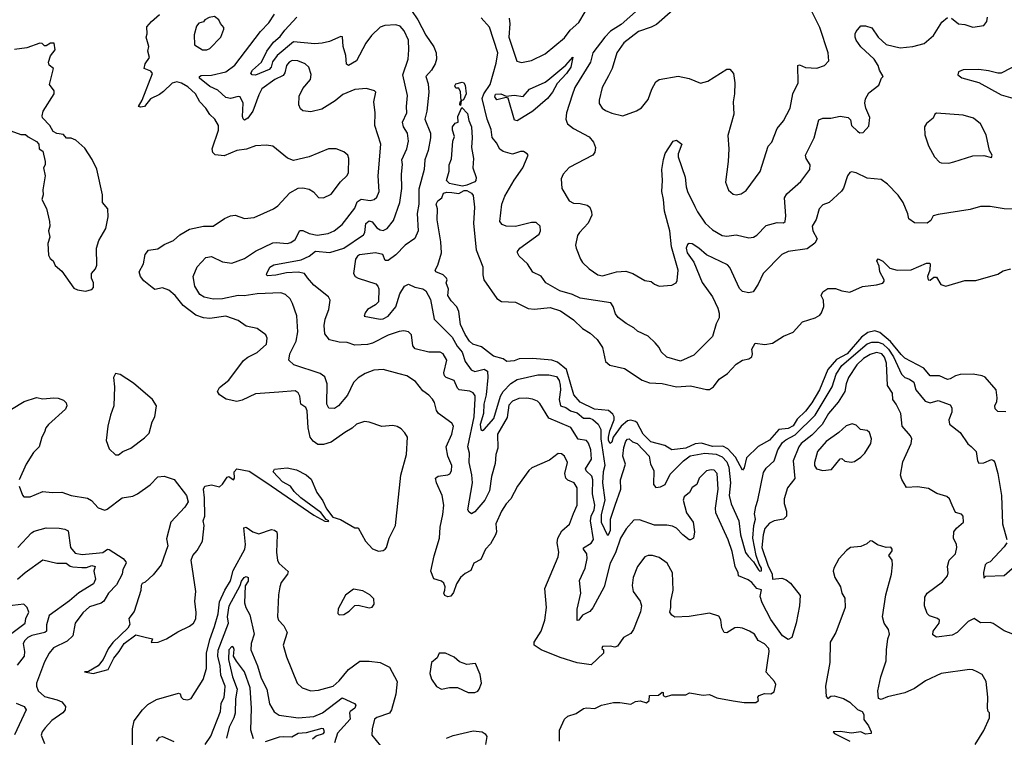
# Model space of a CAD drawing. Extents: x 1268547 to 1425625, y 515768 to 616754.
# Tile 314 of 507: x 1336078 to 1342326, y 577690 to 582246. Entities that reach past the tile are written whole.
import ezdxf

# ---------------------------------------------------------------- set-up
doc = ezdxf.new("R2010")
doc.units = 0

msp = doc.modelspace()

# ---------------------------------------------------------------- linework, layer by layer
at = {"layer": '0CON10XD'}
for points in [[(1338565, 582302.9), (1338604.5, 582244.5), (1338655, 582146.4), (1338705, 582074.3), (1338720.4, 582035), (1338722.7, 581995), (1338714.7, 581965), (1338690.3, 581925), (1338655.4, 581885), (1338669.4, 581839.4), (1338673.8, 581785), (1338661.6, 581665), (1338648.8, 581615), (1338684.7, 581525), (1338685.3, 581495.3), (1338670.8, 581415), (1338648, 581355), (1338643.5, 581295), (1338610.9, 581169.1), (1338610, 581075), (1338600.9, 581015), (1338605.4, 580905), (1338585, 580855.8), (1338524.2, 580815), (1338465, 580752.5), (1338415, 580716.2), (1338396.7, 580716.7), (1338381.2, 580755), (1338335, 580765.4), (1338235, 580752.7), (1338220.5, 580745), (1338207.9, 580725), (1338196.7, 580635), (1338206, 580616), (1338225, 580604.7), (1338338.7, 580568.7), (1338351.1, 580555), (1338356.2, 580536.2), (1338354.4, 580455), (1338335.8, 580435), (1338285.5, 580405), (1338270, 580385), (1338264.4, 580364.4), (1338365, 580344.6), (1338385, 580346.7), (1338415, 580363.1), (1338465, 580422.2), (1338489.6, 580505), (1338520.5, 580555), (1338545, 580566.8), (1338585, 580548.7), (1338635, 580538.2), (1338655.7, 580525), (1338685, 580470), (1338706.9, 580345), (1338821.3, 580231.4), (1338852.9, 580172.9), (1338886.3, 580135), (1338903.8, 580075), (1338943.3, 580023.3), (1338965, 580013.2), (1339025, 580027.3), (1339045.3, 580015), (1339049.3, 579975), (1339038.1, 579865), (1339023.2, 579805), (1339020.2, 579745), (1338999.5, 579675), (1339005, 579643.6), (1339015, 579637.9), (1339025, 579643.5), (1339086.7, 579713.3), (1339128.7, 579855), (1339144.8, 579885), (1339195, 579935.2), (1339235, 579961.8), (1339365, 579992), (1339435, 579990.8), (1339485, 579980.9), (1339500.7, 579955), (1339506.8, 579925), (1339509.2, 579895), (1339501.7, 579835), (1339509.6, 579795), (1339542.9, 579782.9), (1339572, 579762), (1339615, 579750), (1339655, 579715.7), (1339695, 579715.7), (1339715, 579708.4), (1339749, 579679), (1339765.2, 579645.2), (1339765.5, 579585), (1339790.2, 579415), (1339780.7, 579375), (1339776.1, 579305), (1339791.3, 579195), (1339768.1, 579105), (1339767, 579057), (1339805, 578975.8), (1339815, 578976), (1339826.1, 579005), (1339827.2, 579075), (1339857.3, 579165), (1339892, 579265), (1339890.4, 579325), (1339921.1, 579425), (1339905.7, 579474.3), (1339910.9, 579529.1), (1339925, 579570), (1339935, 579582), (1339945, 579584), (1339966.9, 579566.9), (1339995, 579555.9), (1340073.1, 579475), (1340081.4, 579425), (1340101.8, 579385), (1340100.5, 579295), (1340115, 579275.3), (1340145, 579279.8), (1340173.5, 579295), (1340205, 579360.6), (1340290, 579445), (1340332.6, 579477.4), (1340425.5, 579494.5), (1340497.2, 579487.2), (1340535, 579471.6), (1340565, 579439.3), (1340578.6, 579405), (1340588.6, 579305), (1340579, 579225), (1340593, 579173), (1340640.3, 579065), (1340651, 578975), (1340684.2, 578864.2), (1340699.5, 578839.5), (1340734.2, 578805), (1340765, 578754.2), (1340775, 578744.7), (1340785, 578746.5), (1340785.8, 578765), (1340769.4, 578789.4), (1340750.6, 578845), (1340729.5, 578955), (1340735.7, 579034.3), (1340746.5, 579075), (1340741.3, 579108.7), (1340748.1, 579155), (1340762.2, 579195), (1340798.6, 579371.4), (1340815, 579399.4), (1340864.5, 579445.5), (1340887.7, 579515), (1340919.1, 579560.9), (1340940.3, 579579.7), (1340998.8, 579611.2), (1341126.4, 579735), (1341233, 579915), (1341259.3, 579995), (1341295, 580049.8), (1341455, 580188.7), (1341485, 580199.2), (1341525, 580198.4), (1341555, 580187.6), (1341591, 580155), (1341622.2, 580105), (1341674.1, 579995), (1341695, 579974.7), (1341725, 579963.6), (1341750.5, 579945), (1341764.1, 579895), (1341824, 579824), (1341855, 579814.1), (1341905, 579828.9), (1341981.4, 579801.4), (1341991.7, 579781.7), (1341992.7, 579755), (1341974.3, 579705), (1341978.8, 579678.8), (1342045, 579625.7), (1342093.8, 579553.8), (1342115, 579537.1), (1342148.1, 579505), (1342155.8, 579445.8), (1342165, 579430), (1342195, 579432.9), (1342243.8, 579453.8), (1342258, 579448), (1342265.8, 579435.8), (1342285.6, 579365), (1342308.6, 579225), (1342314.5, 579045), (1342342.7, 578945)], [(1339183.9, 582255), (1339188.3, 582218.3), (1339180.7, 582135), (1339232.1, 581982.1), (1339263, 581973), (1339325, 581986.5), (1339411.4, 582028.6), (1339535, 582131.1), (1339570.2, 582179.8), (1339625, 582227.5), (1339665.4, 582295)], [(1340005, 582312.1), (1339895.3, 582214.7), (1339827.5, 582172.5), (1339791.6, 582135), (1339714.7, 582035), (1339700, 581975), (1339601.1, 581815), (1339583.2, 581766.8), (1339548.1, 581655), (1339544, 581614), (1339548.8, 581595), (1339554.3, 581584.3), (1339592, 581555), (1339691.1, 581501.1), (1339718.2, 581468.2), (1339731.4, 581435), (1339728, 581405), (1339714.4, 581385.6), (1339565, 581307.1), (1339525.7, 581265), (1339514.3, 581235), (1339518.6, 581175), (1339565.4, 581095.4), (1339591.3, 581081.3), (1339635, 581079.4), (1339678.9, 581068.9), (1339695.8, 581055), (1339707.1, 581025), (1339707.5, 581005), (1339684.2, 580955), (1339629.2, 580895), (1339618.1, 580875), (1339605.7, 580815), (1339608.6, 580795), (1339635.7, 580725), (1339649.2, 580705), (1339691.2, 580665), (1339746.7, 580625), (1339775, 580619.4), (1339864.5, 580645.5), (1339925, 580648.6)], [(1340223.1, 582305), (1340118, 582215), (1340085, 582197.8), (1340005, 582170.9), (1339910.5, 582099.5), (1339867.1, 582035), (1339837.8, 581935), (1339815, 581890), (1339773.5, 581815), (1339754.4, 581735), (1339755, 581713.3), (1339773.1, 581685), (1339795, 581668.8), (1339835, 581651.8), (1339905, 581635.5), (1339992.6, 581667.4), (1340023.6, 581686.4), (1340065, 581738.8), (1340088.1, 581805), (1340115, 581852), (1340135, 581865.8), (1340256.6, 581886.6), (1340325, 581872), (1340398.3, 581841.7), (1340445, 581856.2), (1340565, 581931.2), (1340585, 581931.2), (1340607.5, 581905), (1340615.5, 581845), (1340613.1, 581775), (1340604.4, 581725), (1340609.5, 581645), (1340570.3, 581509.7), (1340578.6, 581425), (1340574.3, 581345), (1340555.5, 581215), (1340575, 581163.8), (1340605, 581138), (1340625, 581134.2), (1340655, 581139.2), (1340687.6, 581162.4), (1340777, 581283), (1340827.3, 581442.7), (1340851.2, 581468.8), (1340883.8, 581555), (1340925, 581603.3), (1340967.1, 581685), (1340983.6, 581775), (1341016.7, 581845), (1341014.5, 581955.5), (1341025, 581960), (1341065, 581942.2), (1341135, 581937.5), (1341185.7, 581954.3), (1341212.5, 581985), (1341208.8, 582035), (1341155.8, 582195), (1341106.4, 582293.6)], [(1336918, 580545), (1336865, 580586.9), (1336845.5, 580615), (1336835.6, 580645), (1336862.5, 580695), (1336873.6, 580755), (1336895, 580783.3), (1336955, 580791.4), (1336995, 580818.5), (1337053.8, 580845), (1337095, 580879.2), (1337155, 580915.8), (1337245, 580935.5), (1337305, 580935.8), (1337376.8, 580983.2), (1337415, 581000), (1337445, 581004.4), (1337505, 580984.2), (1337565, 580990), (1337688.8, 581045), (1337716.2, 581065), (1337792.6, 581147.4), (1337845, 581175.8), (1337875, 581179.2), (1337915, 581170), (1337942.7, 581152.7), (1337975, 581116.2), (1338005, 581113.8), (1338055, 581138.8), (1338113.9, 581216.1), (1338155, 581256), (1338164.4, 581275), (1338166.7, 581365), (1338160.8, 581385), (1338135, 581407.5), (1338085, 581425.6), (1338037.5, 581425), (1337915.5, 581374.5), (1337815, 581352.5), (1337776.9, 581366.9), (1337685, 581443.8), (1337645, 581450), (1337575, 581445.7), (1337516.9, 581423.1), (1337455, 581414.5), (1337375, 581381.4), (1337318.2, 581388.2), (1337303.2, 581403.2), (1337299.1, 581425), (1337338.5, 581545), (1337338.9, 581575), (1337317.1, 581615), (1337284.6, 581644.6), (1337260, 581685), (1337221.9, 581725), (1337192.5, 581775), (1337145, 581819.4), (1337105, 581841.9), (1337075, 581850.6), (1337045, 581843.1), (1336989.9, 581790.1), (1336965, 581770.8), (1336906.9, 581743.1), (1336870, 581695), (1336845, 581690), (1336832.5, 581695), (1336856, 581734), (1336921.2, 581905), (1336909.7, 581919.7), (1336866.7, 581936.7), (1336874, 581965), (1336901.2, 582005), (1336890, 582045), (1336897.5, 582075), (1336880, 582135), (1336886.4, 582156.4), (1336885, 582200), (1336913.3, 582235), (1336965, 582278.8)], [(1338486.7, 579996.7), (1338385, 580025.7), (1338325, 580020.6), (1338270.2, 579999.8), (1338225, 579971.9), (1338196.5, 579943.5), (1338157.9, 579862.1), (1338101.5, 579795), (1338075, 579778.5), (1338040.4, 579780.4), (1338026.1, 579806.1), (1338029.3, 579935), (1338015, 579978.2), (1337985, 580000.7), (1337818, 580055), (1337785.8, 580085), (1337791.8, 580125), (1337831.8, 580205), (1337841.8, 580265), (1337835.5, 580365), (1337810, 580445), (1337794.1, 580474.1), (1337765, 580501.4), (1337735, 580511.4), (1337585, 580505.6), (1337503.3, 580493.3), (1337465, 580493.9), (1337365, 580474.7), (1337305, 580471.3), (1337248.8, 580485), (1337220.8, 580500.8), (1337188.9, 580555), (1337178.1, 580615), (1337205, 580676), (1337258.8, 580735), (1337295, 580742.2), (1337365, 580707.5), (1337425, 580700.5), (1337505, 580729.6), (1337573.9, 580776.1), (1337685, 580828.2), (1337705, 580831.5), (1337775, 580824.4), (1337798.9, 580831.1), (1337825, 580850.8), (1337855, 580906.5), (1337875, 580907.3), (1337915, 580888.2), (1337965, 580878.2), (1338035, 580887.9), (1338074, 580906), (1338125, 580945.6), (1338205, 581050), (1338219.9, 581090.1), (1338245, 581106), (1338302.4, 581097.6), (1338326.2, 581105), (1338345, 581120), (1338358.8, 581155), (1338353.1, 581255), (1338369.5, 581455), (1338330.5, 581575), (1338333.6, 581653.6), (1338325.8, 581724.2), (1338337.5, 581785), (1338330, 581795), (1338279.5, 581809.5), (1338205, 581802.5), (1338128.8, 581771.2), (1338079.5, 581730.5), (1337995, 581678.5), (1337925, 581661.5), (1337875, 581667.1), (1337860, 581680), (1337849.1, 581705), (1337850.5, 581759.5), (1337875, 581809.2), (1337924.2, 581865), (1337927.7, 581897.7), (1337913.3, 581945), (1337890, 581965), (1337842.5, 581985), (1337806.7, 581986.7), (1337787.5, 581975), (1337771.8, 581955), (1337760.7, 581909.3), (1337749.6, 581890.4), (1337697.1, 581865), (1337615, 581807.5), (1337595, 581769.4), (1337558, 581665), (1337525, 581620.6), (1337505, 581607.1), (1337495, 581616.2), (1337491.8, 581631.8), (1337496.6, 581716.6), (1337476.7, 581755), (1337465, 581758.8), (1337415, 581744.6), (1337385, 581752.5), (1337335, 581798.2), (1337285, 581822.2), (1337219.7, 581875), (1337219.1, 581885), (1337228.9, 581891.1), (1337295, 581893.8), (1337386.4, 581913.6), (1337443, 581957), (1337605, 582171.2), (1337659.6, 582225), (1337695, 582280.8)], [(1337265, 582054.2), (1337285, 582062), (1337353.3, 582135), (1337372.5, 582185), (1337372.5, 582195), (1337351.7, 582221.7), (1337342.5, 582245), (1337315, 582266), (1337279.7, 582260.3), (1337252.5, 582245), (1337245, 582232.5), (1337215, 582222.5), (1337200, 582205), (1337185, 582150), (1337186.7, 582085), (1337237.5, 582055), (1337265, 582054.2)], [(1341994.4, 579164.4), (1341978.1, 579205), (1341960, 579220), (1341898.3, 579238.3), (1341845, 579268.9), (1341775, 579280.8), (1341705, 579276.7), (1341675, 579326), (1341667.7, 579355), (1341680.9, 579439.1), (1341735, 579556.2), (1341739.4, 579585), (1341730, 579605), (1341677.1, 579665), (1341668.1, 579745), (1341640, 579805), (1341617.8, 579835), (1341615.4, 579875), (1341583.8, 579923.8), (1341577.7, 580065), (1341565, 580102.5), (1341548.6, 580125), (1341515, 580133.8), (1341475, 580121), (1341432.5, 580095), (1341390.2, 580055), (1341336.2, 579975), (1341321.2, 579935), (1341312.8, 579885), (1341272.1, 579817.9), (1341210, 579745), (1341169.7, 579675), (1341105, 579608.4), (1341035.9, 579555), (1341022.3, 579535), (1340986.2, 579445), (1340996, 579334), (1340950.4, 579275), (1340929.6, 579205), (1340928.2, 579175), (1340943.8, 579125), (1340944.1, 579095), (1340925, 579076), (1340864.8, 579065.2), (1340835, 579049.6), (1340806.6, 579015), (1340795.2, 578974.8), (1340786.4, 578895), (1340825, 578782.7), (1340852.4, 578725), (1340854.7, 578694.7), (1340915, 578701.6), (1340940.9, 578690.9), (1340968.8, 578668.8), (1341029.7, 578589.7), (1341026.4, 578525), (1341005, 578414.4), (1340977.4, 578325), (1340955, 578311.5), (1340918.5, 578335), (1340845, 578438.5), (1340788.9, 578545), (1340777.4, 578585), (1340785.9, 578625.9), (1340755, 578634.6), (1340723.2, 578673.2), (1340700.6, 578690.6), (1340639.2, 578715), (1340636.7, 578735), (1340618.8, 578775), (1340599.6, 578869.6), (1340573.7, 578943.7), (1340495.2, 579115.2), (1340492, 579145), (1340509.8, 579265), (1340503.8, 579365), (1340485, 579387.1), (1340465, 579389.2), (1340435, 579381.2), (1340388.8, 579335), (1340374.2, 579295.8), (1340344.6, 579275.4), (1340328, 579245), (1340293.6, 579216.4), (1340287.2, 579195), (1340309.2, 579115), (1340351.2, 579055), (1340360.4, 578995), (1340352.5, 578955), (1340335, 578943.8), (1340325, 578944.6), (1340285.4, 578975), (1340245, 579017.3), (1340219.7, 579029.7), (1340183.3, 579036.7), (1340105, 579036.9), (1340011.1, 579071.1), (1339975, 579067.8), (1339926.4, 579013.6), (1339890.6, 578955), (1339858.2, 578861.8), (1339825.6, 578795), (1339785.8, 578645), (1339715, 578512.5), (1339695, 578488.8), (1339648.8, 578465), (1339625, 578433.8), (1339615, 578432.5), (1339614.5, 578504.5), (1339638.2, 578605), (1339629.1, 578685), (1339665.3, 578765), (1339679, 578825), (1339676.4, 578855), (1339655.7, 578885), (1339655.9, 578894.1), (1339705, 578923.2), (1339718.6, 578945), (1339700.6, 579065), (1339704.1, 579095), (1339723.3, 579135), (1339728.3, 579165), (1339711.6, 579235), (1339715.1, 579325.1), (1339708.7, 579348.7), (1339672, 579382), (1339668.1, 579395), (1339705.7, 579455), (1339701.1, 579515), (1339687.9, 579557.9), (1339675, 579574.5), (1339621.9, 579581.9), (1339575, 579656.4), (1339436.4, 579716.4), (1339379.4, 579809.4), (1339363.7, 579823.7), (1339332.9, 579837.1), (1339295, 579843.6), (1339245, 579840.4), (1339205, 579823.8), (1339180.8, 579799.2), (1339170.1, 579719.9), (1339110.5, 579615), (1339111.7, 579525), (1339099.2, 579485), (1339095, 579428.8), (1339070.8, 579345), (1339058.3, 579255), (1339029.2, 579195), (1338965, 579120.6), (1338945, 579109.4), (1338929.8, 579119.8), (1338921.5, 579135), (1338950.8, 579305), (1338947.1, 579357.1), (1338930.6, 579435), (1338931.7, 579495), (1338921.7, 579535), (1338962.2, 579725), (1338969, 579841), (1338967.2, 579857.2), (1338955, 579876.4), (1338935, 579886.8), (1338865.8, 579895.8), (1338855.8, 579905.8), (1338835, 579955.6), (1338785, 579974.6), (1338774.3, 579984.3), (1338769.4, 580005), (1338787.3, 580085), (1338765, 580124.5), (1338745, 580134.6), (1338674.5, 580135.5), (1338586.7, 580156.7), (1338572.1, 580175), (1338564.4, 580244.4), (1338545, 580264.2), (1338515, 580270), (1338485, 580265.6), (1338415, 580242.9), (1338317, 580193), (1338285, 580184.1), (1338205, 580179.5), (1338155, 580197.1), (1338105, 580198), (1338042.7, 580212.7), (1338015, 580252.5), (1338010, 580305), (1338017.3, 580345), (1338039.2, 580405), (1338048.5, 580465), (1338036.4, 580486.4), (1337945, 580560.6), (1337905, 580607.3), (1337884.4, 580634.4), (1337845, 580642.9), (1337771.1, 580638.9), (1337703.5, 580623.5), (1337649.3, 580619.3), (1337644, 580625), (1337646, 580635), (1337664.3, 580675), (1337691.2, 580688.8), (1337865, 580721.6), (1337915, 580744.1), (1337954.3, 580775.7), (1338045, 580768.7), (1338135, 580796.2), (1338260.2, 580879.8), (1338268.4, 580895), (1338275, 580952), (1338295, 580969.5), (1338315, 580961.5), (1338344.6, 580925), (1338365, 580910.7), (1338385, 580907.3), (1338410.5, 580919.5), (1338448.9, 580971.1), (1338490.3, 581085), (1338502.9, 581175), (1338500, 581265), (1338506.6, 581326.6), (1338503.6, 581356.4), (1338535.4, 581425), (1338545.3, 581475), (1338538, 581525), (1338513.1, 581565), (1338506.2, 581595), (1338535.4, 581655), (1338531.5, 581695), (1338538.5, 581765), (1338508.5, 581895), (1338543.8, 581995), (1338547.7, 582055), (1338545.3, 582115), (1338518.5, 582175), (1338491.4, 582205), (1338465, 582212.9), (1338395, 582208.2), (1338365, 582197.7), (1338311.2, 582145), (1338273.5, 582096.5), (1338215.6, 581985), (1338165, 581954.4), (1338152.4, 581962.4), (1338147.9, 582017.9), (1338130.6, 582075), (1338126.2, 582136.2), (1338115, 582138), (1338042.9, 582107.1), (1337996.9, 582096.9), (1337951.5, 582091.5), (1337815, 582104), (1337711.2, 582018.8), (1337682.5, 581977.6), (1337673.8, 581945), (1337661.6, 581928.4), (1337575, 581892.8), (1337554, 581895), (1337545.5, 581905.5), (1337555.3, 581925), (1337612.4, 581975), (1337646.7, 582045), (1337687.9, 582102.1), (1337731.4, 582138.6), (1337760.4, 582179.6), (1337837.4, 582262.6)], [(1342109.4, 581040.6), (1341905, 581010), (1341875, 581000), (1341859.4, 580970.6), (1341835.5, 580954.5), (1341756.6, 580956.6), (1341720.8, 580980.8), (1341714.1, 581014.1), (1341684.2, 581085), (1341652, 581132), (1341585, 581202), (1341545, 581230.8), (1341455, 581238.6), (1341385, 581274), (1341355, 581280), (1341344.4, 581275.6), (1341330, 581255), (1341304.7, 581175.3), (1341291.9, 581158.1), (1341215, 581084.4), (1341175, 581070.6), (1341151.2, 581045), (1341132.8, 580977.2), (1341106.7, 580935), (1341111.5, 580905), (1341137.1, 580855), (1341123.4, 580826.6), (1341075, 580790.8), (1340955, 580774.6), (1340914.4, 580755), (1340794.7, 580635.3), (1340764.2, 580565.8), (1340731.2, 580518.8), (1340705, 580512), (1340665, 580519.4), (1340645, 580538.6), (1340585, 580672.5), (1340569.9, 580689.9), (1340435, 580753.2), (1340386.9, 580795), (1340345, 580821.8), (1340325, 580825.6), (1340315, 580819.2), (1340306.7, 580795), (1340313.9, 580765), (1340355.4, 580705.4), (1340408.3, 580578.3), (1340475, 580487.1), (1340508.9, 580415), (1340516.7, 580383.3), (1340516.8, 580353.2), (1340498, 580315), (1340473.5, 580235), (1340354.7, 580115.3), (1340271.7, 580078.3), (1340185, 580104.3), (1340147.7, 580137.7), (1340135.8, 580165), (1340110.8, 580195), (1340065, 580236.7), (1339998.1, 580268.1), (1339975, 580290), (1339926.7, 580316.7), (1339875.5, 580355.5), (1339857.6, 580377.6), (1339844.4, 580425), (1339829.1, 580449.1), (1339635, 580478.2), (1339585, 580501.3), (1339505, 580524.1), (1339416.2, 580575), (1339386.8, 580616.8), (1339335, 580644), (1339300, 580695), (1339246.7, 580745), (1339237.5, 580765), (1339237.5, 580775), (1339252.5, 580795), (1339375, 580884), (1339382, 580905), (1339380, 580935), (1339355, 580957.5), (1339325, 580957.5), (1339223, 580933), (1339165, 580934.4), (1339138.8, 580945), (1339124.5, 580965), (1339137.8, 581075), (1339155.7, 581125), (1339215, 581228), (1339271.4, 581305), (1339303.3, 581385), (1339297.5, 581395), (1339275, 581408), (1339255, 581408), (1339205, 581392.9), (1339145, 581408.6), (1339125, 581424), (1339103.4, 581463.4), (1339075, 581498.8), (1339068.6, 581548.6), (1339044.4, 581615), (1339013.5, 581745), (1339023.2, 581775), (1339063.2, 581835), (1339101.4, 581968.6), (1339111.7, 582035), (1339059.1, 582199.1), (1339007.1, 582257.1)], [(1339925, 580648.6), (1339968.8, 580635), (1340045, 580590), (1340085, 580583.3), (1340105.9, 580565.9), (1340135, 580554), (1340215, 580560), (1340244, 580576), (1340250.5, 580589.5), (1340256.7, 580655), (1340213.1, 580803.1), (1340203.1, 580905), (1340169.3, 581029.3), (1340164, 581105), (1340152.9, 581155), (1340157.3, 581225), (1340153.2, 581295), (1340162.6, 581357.4), (1340174.6, 581395.4), (1340223.8, 581475), (1340245, 581480), (1340278.8, 581455), (1340256.9, 581395), (1340255.7, 581375), (1340301.2, 581245), (1340306.4, 581185), (1340315.4, 581155.4), (1340361.2, 581058.8), (1340377.8, 581025), (1340426.9, 580955), (1340475, 580912.7), (1340535, 580876.5), (1340565, 580870.5), (1340625, 580880.4), (1340705, 580860.6), (1340735, 580865.6), (1340755, 580878.6), (1340815, 580939.4), (1340885, 580957.8), (1340924.3, 580955.7), (1340935.5, 580964.5), (1340938.8, 581001.2), (1340930.8, 581115), (1340945, 581141.1), (1341035, 581219.2), (1341091.4, 581295), (1341094.3, 581325), (1341068.9, 581365), (1341064.5, 581385), (1341120, 581495), (1341149.1, 581610.9), (1341175, 581620.8), (1341225, 581621.5), (1341285, 581632.2), (1341335, 581625.7), (1341349.5, 581609.5), (1341356.7, 581575), (1341395, 581537.5), (1341408.3, 581528.3), (1341430.7, 581529.3), (1341465, 581570), (1341472, 581625), (1341446, 581685), (1341441.4, 581715), (1341445, 581742.5), (1341465, 581781.2), (1341530.5, 581829.5), (1341546.4, 581873.6), (1341556.7, 581885), (1341534.5, 581924.5), (1341525.6, 581955), (1341500.5, 581995), (1341415, 582074), (1341386, 582115), (1341378.8, 582135), (1341380, 582155), (1341385, 582170), (1341415, 582207.5), (1341445, 582206.7), (1341485, 582194), (1341524.3, 582135), (1341575, 582087.3), (1341665, 582067.1), (1341745, 582075.5), (1341816.2, 582095), (1341875.6, 582145), (1341929.7, 582230.3), (1341965, 582259.2)], [(1341990, 582255), (1342035, 582218.8), (1342075, 582214.2), (1342125, 582198.9), (1342195, 582208), (1342215.8, 582235), (1342219.1, 582260.9)], [(1335975, 581556.7), (1336085, 581517.5), (1336115, 581516.2), (1336131.2, 581501.2), (1336185, 581473.3), (1336200, 581455), (1336202.5, 581425), (1336225, 581410), (1336240, 581345), (1336240, 581325), (1336230, 581305), (1336240, 581255), (1336224.2, 581165), (1336226.1, 581133.9), (1336217.5, 581105), (1336247.3, 581047.3), (1336266.7, 580965), (1336268.8, 580935), (1336260, 580905), (1336268.8, 580865), (1336256.1, 580823.9), (1336260.7, 580750.7), (1336270.7, 580730.7), (1336290, 580715), (1336302.5, 580685), (1336345, 580650), (1336421.7, 580541.7), (1336445, 580530), (1336495, 580522.5), (1336536.2, 580533.8), (1336546.7, 580545), (1336546.2, 580575), (1336533.3, 580605), (1336533.3, 580635), (1336559.2, 580665), (1336567.7, 580687.7), (1336566.2, 580795), (1336580, 580845), (1336625, 580920), (1336640, 580995), (1336636.7, 581045), (1336604.3, 581084.3), (1336603.6, 581133.6), (1336567.6, 581297.6), (1336538.6, 581358.6), (1336490.3, 581430.3), (1336435, 581481.2), (1336405, 581492.5), (1336375, 581492.5), (1336355, 581517.5), (1336313, 581523), (1336290, 581535), (1336270, 581575), (1336223, 581623), (1336220, 581635), (1336226.7, 581665), (1336296.2, 581775), (1336296.7, 581795), (1336266.7, 581835), (1336293.3, 581935), (1336265, 581957.5), (1336260, 581975), (1336274.1, 582015.9), (1336303.3, 582055), (1336296.4, 582096.4), (1336273, 582097), (1336245, 582080), (1336235, 582080), (1336220, 582095), (1336205, 582096.2), (1336122.3, 582067.7), (1336045, 582056.2)], [(1339235, 581604.2), (1339218.3, 581608.3), (1339176.4, 581746.4), (1339165, 581752.5), (1339105, 581737.5), (1339093.3, 581755), (1339096.7, 581773.3), (1339130, 581775), (1339165, 581760), (1339215, 581767.1), (1339271.7, 581758.3), (1339312.2, 581805), (1339411.2, 581848.8), (1339428.3, 581861.7), (1339543.2, 581956.8), (1339587, 582007), (1339574.5, 581945), (1339547.1, 581905), (1339488.6, 581841.4), (1339457.9, 581785), (1339426.8, 581745), (1339333.6, 581665), (1339235, 581604.2)], [(1342425, 581968.2), (1342305, 581906.7), (1342285, 581905.3), (1342225, 581922), (1342165, 581928.5), (1342065, 581926.4), (1342035.9, 581914.1), (1342031.2, 581895), (1342056.9, 581876.9), (1342165, 581847.3), (1342305, 581767.9), (1342395, 581744)], [(1338875, 581700), (1338870, 581705), (1338872.5, 581725), (1338880, 581730), (1338875, 581787.5), (1338865, 581810), (1338845, 581810), (1338840, 581825), (1338845, 581837.5), (1338885, 581849.2), (1338895.7, 581845.7), (1338905, 581830), (1338911.4, 581775), (1338895, 581736.7), (1338880, 581730), (1338875, 581700)], [(1338888.3, 581188.3), (1338825, 581200.8), (1338805, 581206.2), (1338786.7, 581225), (1338802.5, 581285), (1338803.3, 581325), (1338818.3, 581361.7), (1338826.4, 581473.6), (1338837.5, 581505), (1338823.8, 581545), (1338823.9, 581566.1), (1338841.7, 581588.3), (1338860, 581595), (1338858.3, 581631.7), (1338882.5, 581687.5), (1338919.7, 581649.7), (1338928.1, 581605), (1338945.8, 581565), (1338950, 581495), (1338944, 581435), (1338956.7, 581365), (1338952.5, 581305), (1338973.6, 581243.6), (1338973.3, 581225), (1338965, 581216.7), (1338915, 581194.4), (1338888.3, 581188.3)], [(1341974.1, 581335.9), (1342005, 581344), (1342125, 581380.8), (1342195, 581382.5), (1342245, 581370), (1342248.8, 581385), (1342232.5, 581415), (1342210.8, 581515), (1342175.5, 581585.5), (1342130.3, 581620.3), (1342065, 581639.2), (1341895, 581651.2), (1341884.2, 581645.8), (1341875, 581620), (1341832.3, 581587.7), (1341820, 581565), (1341821.2, 581515), (1341843.8, 581445), (1341882, 581375), (1341915, 581341.2), (1341926, 581336), (1341974.1, 581335.9)], [(1342335, 579755.8), (1342285, 579759.2), (1342267.9, 579775), (1342265.6, 579794.4), (1342278.6, 579821.4), (1342280.6, 579845), (1342273.1, 579895), (1342205, 579976), (1342185, 579985.8), (1342127.5, 579995), (1342045, 579992.9), (1342015, 579985.9), (1341981.4, 579965), (1341965, 579961.9), (1341915, 579984.1), (1341856.2, 579985), (1341814.3, 580034.3), (1341695, 580097.6), (1341671.1, 580121.1), (1341603.6, 580203.6), (1341535, 580259.4), (1341505, 580270.3), (1341459.3, 580260.7), (1341420.2, 580229.8), (1341327.9, 580125), (1341261.8, 580088.2), (1341206.1, 580025), (1341153.2, 579895), (1341105, 579813.1), (1341065, 579761.1), (1341011.1, 579708.9), (1340985, 579668.4), (1340955, 579651.2), (1340895, 579643.6), (1340835, 579577.1), (1340764.3, 579535.7), (1340690, 579465), (1340675, 579400), (1340665, 579386.7), (1340619.4, 579469.4), (1340570.5, 579520.5), (1340539.3, 579539.3), (1340475, 579537.2), (1340405, 579558.5), (1340365, 579552.8), (1340305, 579525.6), (1340215, 579515.6), (1340172.5, 579542.5), (1340081.8, 579565), (1340035, 579614.1), (1339996, 579686), (1339985, 579695.2), (1339955, 579703.4), (1339935, 579698.3), (1339893.6, 579666.4), (1339842.8, 579595), (1339835, 579563.8), (1339825, 579555.8), (1339814.8, 579575), (1339814, 579595), (1339822.8, 579635), (1339850.9, 579705), (1339850.2, 579725), (1339841.5, 579741.5), (1339815, 579765.2), (1339725, 579773), (1339635, 579817.7), (1339594.2, 579865), (1339548.3, 580025), (1339491.4, 580071.4), (1339455, 580083.5), (1339334.7, 580095.3), (1339248.1, 580091.9), (1339215, 580079.2), (1339170, 580075), (1339145, 580093.3), (1339085, 580110.6), (1339008.2, 580168.2), (1338953.6, 580185), (1338932.7, 580205), (1338905, 580246.7), (1338875, 580311.2), (1338864.3, 580394.3), (1338852.7, 580422.7), (1338815, 580461.2), (1338794.4, 580495), (1338799.4, 580535), (1338784.3, 580575), (1338790, 580595), (1338786.7, 580605), (1338765, 580626), (1338717.5, 580645), (1338713.3, 580655), (1338731.7, 580688.3), (1338753.5, 580765), (1338750, 580835), (1338727.5, 580975), (1338728.8, 581045), (1338720.8, 581075), (1338731.2, 581095), (1338756.7, 581115), (1338767.5, 581145), (1338788.8, 581151.2), (1338819.3, 581149.3), (1338865, 581142), (1338899.1, 581160.9), (1338915, 581161.8), (1338943.8, 581145), (1338955, 581130), (1338962.9, 581055), (1338957.6, 580952.4), (1338974.2, 580785), (1339016.5, 580676.5), (1339015.9, 580625), (1339022.2, 580595), (1339104.8, 580474.8), (1339135, 580457.6), (1339225, 580451.8), (1339305, 580412.7), (1339345, 580408.6), (1339445, 580417.9), (1339508.5, 580398.5), (1339591.2, 580341.2), (1339648.6, 580285), (1339698.1, 580255), (1339742.2, 580215), (1339775.3, 580165.3), (1339794.6, 580075), (1339822.4, 580052.4), (1339915, 580030.5), (1340027.6, 579957.6), (1340075, 579940.8), (1340155, 579936.7), (1340245, 579915.2), (1340335, 579921.2), (1340435, 579898.6), (1340455, 579899.2), (1340480, 579915), (1340516.4, 579963.6), (1340569.5, 580000.5), (1340625, 580060), (1340665, 580084), (1340705, 580093.1), (1340724, 580105), (1340728.6, 580125), (1340722.9, 580155), (1340745, 580193.3), (1340806.8, 580183.2), (1340855, 580191.4), (1340925, 580237.1), (1340985, 580261.9), (1341045, 580327.5), (1341125, 580353.8), (1341155, 580370), (1341166.7, 580385), (1341179.5, 580425), (1341178, 580465), (1341164.1, 580495.9), (1341175, 580518.8), (1341205, 580538.6), (1341255, 580538.9), (1341295, 580523.8), (1341345, 580516.7), (1341425, 580552.7), (1341515, 580561.6), (1341555, 580572.7), (1341563.9, 580585), (1341562.9, 580595), (1341536.2, 580645), (1341532, 580682), (1341517.5, 580715), (1341525, 580726.7), (1341555, 580712), (1341599.4, 580669.4), (1341645, 580656.1), (1341735, 580658.5), (1341830.9, 580699.1), (1341850.8, 580700.8), (1341855.6, 580695), (1341853.7, 580655), (1341838.4, 580615), (1341842.9, 580595), (1341855, 580591.5), (1341878.8, 580611.2), (1341895, 580611.3), (1341923.7, 580563.7), (1341955, 580554.2), (1342075, 580591.1), (1342145, 580590.4), (1342285, 580630), (1342318.3, 580651.7), (1342367.5, 580665)], [(1342535, 581035.8), (1342325, 581045.6), (1342235, 581060.8), (1342175, 581059.2), (1342109.4, 581040.6)], [(1336074.4, 579285), (1336095, 579227.5), (1336105, 579216.7), (1336145, 579217.1), (1336225, 579250.6), (1336285, 579244.5), (1336345, 579246.7), (1336405, 579224.4), (1336507.6, 579207.6), (1336532.6, 579192.6), (1336575, 579146), (1336617.3, 579132.7), (1336632.3, 579137.7), (1336728.9, 579211.1), (1336795, 579220.3), (1336825, 579236.6), (1336905, 579293.8), (1336955, 579344.6), (1336995, 579348.8), (1337057.9, 579327.9), (1337136, 579225), (1337148, 579185), (1337125, 579151.2), (1337038, 579055), (1337010.5, 578949.5), (1337018.8, 578905), (1336976, 578785), (1336925, 578721.2), (1336875, 578676), (1336855, 578666), (1336848.6, 578655), (1336846.8, 578623.2), (1336805, 578490), (1336771.2, 578445), (1336776.4, 578406.4), (1336765, 578382.5), (1336668.3, 578291.7), (1336638.6, 578251.4), (1336608.6, 578185), (1336575.6, 578144.4), (1336515, 578107.5), (1336490, 578105), (1336545, 578096.2), (1336638.3, 578121.7), (1336675, 578192.5), (1336710, 578235), (1336740, 578285), (1336815, 578340), (1336875, 578326), (1336920, 578315), (1336913, 578293), (1336957.5, 578295), (1337010, 578315), (1337080.4, 578359.6), (1337156.2, 578395), (1337180.8, 578415), (1337195, 578443.3), (1337197.9, 578482.1), (1337190, 578555), (1337195.5, 578615.5), (1337165.8, 578815), (1337175.8, 578844.2), (1337204.1, 578875.9), (1337237.5, 578935), (1337249.2, 579035), (1337242, 579065), (1337252, 579095), (1337251.2, 579211.2), (1337244, 579265), (1337253.3, 579285), (1337295, 579293.8), (1337345, 579280), (1337365, 579297.5), (1337395, 579342), (1337405, 579346), (1337435, 579323.8), (1337440, 579335), (1337438, 579375), (1337455.9, 579394.1), (1337535, 579380.5), (1337640.6, 579310.6), (1337945, 579100.6), (1338015, 579062.5), (1338035, 579060), (1338040, 579065), (1338022.5, 579072.5), (1337988.3, 579118.3), (1337860.8, 579210.8), (1337820.5, 579250.5), (1337795.6, 579285.6), (1337745, 579312.2), (1337686.7, 579375), (1337695, 579392.5), (1337775, 579400), (1337835, 579387.5), (1337895, 579357.5), (1337928.3, 579328.3), (1337963.8, 579245), (1338002.3, 579192.3), (1338025, 579140), (1338065, 579087.5), (1338113.6, 579073.6), (1338205, 579020), (1338225, 579020), (1338272, 578935), (1338317.1, 578887.1), (1338355, 578872.2), (1338384.2, 578875.8), (1338396.7, 578885), (1338406.2, 578895), (1338423.1, 578955), (1338462.5, 579035), (1338495.8, 579355), (1338532, 579485), (1338538, 579595), (1338522.5, 579622.5), (1338499.5, 579649.5), (1338474.1, 579664.1), (1338445, 579668.8), (1338375, 579663.1), (1338295, 579691.4), (1338265, 579695.8), (1338215, 579677.5), (1338188.2, 579651.8), (1338140, 579625), (1338055, 579563.1), (1338005, 579548.1), (1337969.7, 579549.7), (1337940.5, 579570.5), (1337920.9, 579595), (1337909.2, 579655), (1337902.3, 579762.3), (1337893, 579783), (1337862.5, 579805), (1337856, 579855), (1337845, 579876.2), (1337825, 579888.8), (1337721.7, 579881.7), (1337575, 579870.8), (1337490.2, 579829.8), (1337455, 579822.5), (1337387.7, 579837.7), (1337346.2, 579865), (1337334, 579885), (1337345, 579910), (1337405, 579956.7), (1337498.7, 580081.3), (1337526, 580104), (1337585, 580133.3), (1337643.8, 580185), (1337649.2, 580225), (1337640, 580245), (1337585, 580286.2), (1337515, 580301.2), (1337465, 580335.7), (1337385, 580364.2), (1337285, 580349.6), (1337245, 580353.2), (1337195, 580369.7), (1337115, 580432.3), (1337065, 580494.2), (1337025, 580529.2), (1336985, 580542.5), (1336935, 580532.5), (1336918, 580545)], [(1336705, 579483.3), (1336732.5, 579505), (1336784.1, 579525.9), (1336869.1, 579590.9), (1336899.1, 579620.9), (1336917.7, 579692.3), (1336936.2, 579725), (1336946, 579795), (1336919.6, 579835), (1336799.1, 579939.1), (1336715, 579993.8), (1336685, 580000), (1336672.9, 579975), (1336678.6, 579915), (1336676, 579795), (1336654, 579735), (1336638, 579665), (1336626.7, 579575), (1336645, 579522.5), (1336685, 579483.3), (1336705, 579483.3)], [(1339504, 577665), (1339504.2, 577735), (1339535, 577806), (1339556.4, 577823.6), (1339609.4, 577840.6), (1339655, 577874), (1339675, 577878), (1339726.4, 577873.6), (1339770, 577895), (1339845, 577911.2), (1339885, 577911.2), (1339955, 577900), (1339985, 577917.5), (1340015, 577921.2), (1340055, 577910), (1340071.2, 577925), (1340073.9, 577956.1), (1340131.7, 577958.3), (1340155, 577977.5), (1340160, 577975), (1340160, 577955), (1340175, 577947.5), (1340215, 577960), (1340305, 577960), (1340327.5, 577972.5), (1340415, 577958.6), (1340455, 577962.5), (1340501.7, 577941.7), (1340605, 577920.9), (1340675, 577911.5), (1340748.3, 577911.7), (1340766.7, 577925), (1340762.5, 577945), (1340770, 577955), (1340805, 577968.8), (1340845, 577966.2), (1340865, 577980), (1340876.4, 578026.4), (1340867.5, 578045), (1340813.8, 578103.8), (1340821.3, 578148.7), (1340833.8, 578235), (1340831.5, 578255), (1340805, 578283.3), (1340764.1, 578304.1), (1340740, 578345), (1340709.2, 578365), (1340665, 578383.6), (1340635, 578388.2), (1340615, 578384.6), (1340565, 578353.9), (1340548.8, 578355), (1340532.9, 578385), (1340526.1, 578436.1), (1340515, 578460), (1340455, 578478.8), (1340325, 578456.2), (1340235, 578453.3), (1340215, 578466.7), (1340203.8, 578485), (1340210, 578515), (1340208.6, 578555), (1340224.2, 578625), (1340219.2, 578735), (1340186, 578795), (1340135, 578832), (1340094.2, 578844.2), (1340065.8, 578844.2), (1340044.4, 578835.6), (1339998, 578775), (1339970, 578705), (1339963.3, 578655), (1339970, 578615), (1340015, 578554.3), (1340023.2, 578525), (1340017.1, 578487.1), (1339999.7, 578445), (1339971.8, 578375), (1339955, 578350), (1339910, 578325), (1339870.7, 578269.3), (1339855, 578262.5), (1339825, 578268.8), (1339775, 578267.5), (1339772.5, 578255), (1339782.5, 578245), (1339782.5, 578225), (1339705, 578151.4), (1339615, 578162.1), (1339507, 578197), (1339387.5, 578245), (1339342.1, 578275), (1339342.2, 578295), (1339387.1, 578365), (1339410.8, 578435), (1339421.4, 578515), (1339410.6, 578635), (1339495.4, 578835), (1339498.9, 578865), (1339488.9, 578925), (1339491.8, 578955), (1339518.3, 579001.7), (1339566.4, 579043.6), (1339592.1, 579112.1), (1339614.5, 579165), (1339614.7, 579274.7), (1339596.5, 579305), (1339555, 579322.2), (1339543.2, 579335), (1339536.7, 579365), (1339553.5, 579435), (1339535, 579475.8), (1339515, 579490), (1339495, 579492.9), (1339440.2, 579449.8), (1339328.3, 579401.7), (1339308.1, 579385), (1339236.2, 579283.8), (1339195, 579203.8), (1339165, 579173.1), (1339136.1, 579125), (1339100, 579045), (1339104.2, 578995), (1339097.1, 578975), (1339065, 578918.8), (1339033.3, 578885), (1339005, 578818.8), (1338958.8, 578795), (1338940, 578750), (1338905, 578730.6), (1338875, 578704.2), (1338850.4, 578665), (1338830.6, 578609.4), (1338813.7, 578586.3), (1338795, 578581.8), (1338775, 578591.5), (1338768.7, 578605), (1338774.8, 578625.2), (1338778.4, 578645), (1338769.2, 578669.2), (1338755, 578681.8), (1338706.4, 578696.4), (1338687.5, 578745), (1338707.1, 578842.9), (1338742.5, 578955), (1338745.5, 579025), (1338763.6, 579105), (1338769.6, 579165), (1338759.6, 579225), (1338722.5, 579305), (1338716, 579335), (1338732.9, 579347.1), (1338795, 579355.6), (1338806.6, 579363.4), (1338817.1, 579382.9), (1338820, 579415), (1338795.3, 579475.3), (1338784.6, 579535), (1338820.8, 579615), (1338830.6, 579665), (1338820, 579685), (1338735.6, 579745.6), (1338722.9, 579765), (1338710.8, 579815), (1338697.6, 579837.6), (1338673, 579863), (1338635, 579888.8), (1338589.7, 579949.7), (1338534.4, 579984.4), (1338486.7, 579996.7)], [(1336025, 579773.1), (1336107.1, 579822.9), (1336185, 579846.9), (1336225, 579838.6), (1336295, 579845.6), (1336322.1, 579842.1), (1336355, 579830), (1336373.5, 579813.5), (1336376.9, 579795), (1336367.6, 579772.4), (1336261.4, 579675), (1336244.2, 579655), (1336235, 579627.5), (1336217.5, 579595), (1336202, 579535), (1336165, 579498.8), (1336119.4, 579425), (1336075.6, 579325)], [(1341175, 579384.3), (1341228.8, 579391.2), (1341285, 579457.5), (1341295, 579460), (1341314, 579444), (1341353.9, 579436.1), (1341375, 579441.2), (1341415, 579468), (1341440, 579495), (1341478, 579555), (1341482, 579585), (1341471.2, 579625), (1341455, 579637.5), (1341414, 579644), (1341385, 579672.5), (1341360.7, 579679.3), (1341322.7, 579667.3), (1341275.6, 579624.4), (1341195, 579568.1), (1341140, 579505), (1341120.8, 579435), (1341122, 579415), (1341133.8, 579395), (1341175, 579384.3)], [(1342380, 578345), (1342325, 578365.6), (1342255, 578413.1), (1342235, 578418.6), (1342175, 578418.1), (1342135, 578444.3), (1342096, 578425), (1342027.1, 578355), (1341995, 578338.2), (1341896.4, 578326.4), (1341871.8, 578341.8), (1341874.4, 578365), (1341912.9, 578415), (1341914.2, 578434.2), (1341902.5, 578445), (1341851.7, 578461.7), (1341836.3, 578476.3), (1341819.4, 578525), (1341820.9, 578579.1), (1341837.1, 578605), (1341932.7, 578677.3), (1341965.6, 578715), (1341970, 578735), (1341966.2, 578775), (1341975.9, 578814.1), (1342015.5, 578855), (1342025.4, 578894.6), (1342023.3, 578915), (1342004.2, 578954.2), (1342005.6, 578995), (1342022, 579018), (1342066.7, 579055), (1342064, 579095), (1342055, 579106), (1342015, 579117.5), (1341994.4, 579164.4)], [(1336065.8, 578895), (1336152.7, 578987.3), (1336170.7, 578999.3), (1336245, 579020.4), (1336328, 579018), (1336365, 579012.2), (1336385, 579000), (1336400, 578895), (1336429.8, 578859.8), (1336475, 578850.6), (1336585, 578860.9), (1336605, 578864.3), (1336635, 578884.8), (1336645, 578882.6), (1336734.8, 578825), (1336751.6, 578805), (1336752.5, 578795), (1336732.7, 578755), (1336727.5, 578725), (1336692.3, 578657.7), (1336641.3, 578605), (1336610.8, 578555), (1336595, 578541.8), (1336521.7, 578518.3), (1336479.2, 578480.8), (1336430.6, 578415), (1336415.8, 578335), (1336378.5, 578301.5), (1336292, 578258), (1336264.7, 578225.3), (1336235, 578170), (1336185.5, 578035), (1336184.5, 578015), (1336195.4, 577985.4), (1336235, 577949.2), (1336315, 577929.2), (1336345, 577915.3), (1336369.2, 577885), (1336365.8, 577865), (1336350.9, 577845), (1336282.2, 577797.8), (1336238.7, 577751.3), (1336220, 577725), (1336214.4, 577705), (1336235, 577651.2)], [(1336794.1, 577635.9), (1336794.2, 577745), (1336804.2, 577795), (1336856.2, 577865), (1336891.2, 577898.8), (1336945, 577930.8), (1337085, 577970.8), (1337095.7, 577965.7), (1337102, 577945), (1337115, 577932), (1337145, 577927.5), (1337165, 577936.2), (1337243, 578057), (1337263.8, 578126.2), (1337263, 578225), (1337285, 578311.9), (1337313.9, 578393.9), (1337336.9, 578475), (1337345, 578550.9), (1337378.8, 578625), (1337415, 578683.8), (1337431.6, 578748.4), (1337507.5, 578885), (1337511.2, 578915), (1337500.3, 579019.7), (1337515, 579024), (1337558, 578995), (1337595, 578981.2), (1337675, 579010), (1337695, 579005.7), (1337708.6, 578995), (1337712.2, 578975), (1337707.7, 578865), (1337713.2, 578813.2), (1337724, 578794), (1337782.3, 578742.3), (1337777.5, 578725), (1337737.2, 578672.8), (1337727.8, 578645), (1337719.4, 578595), (1337714.3, 578455), (1337719.2, 578435), (1337755, 578397.5), (1337774.3, 578355.7), (1337749.4, 578275), (1337770.4, 578200.4), (1337838.1, 578035), (1337870, 578005), (1337925, 577985.6), (1337975, 577989.6), (1338067.5, 578015), (1338105, 578049.1), (1338165, 578121.2), (1338236.7, 578173.3), (1338295, 578174.5), (1338365, 578165.2), (1338424.4, 578135), (1338473.3, 578045), (1338465.1, 577964.9), (1338437.7, 577865), (1338425, 577842.9), (1338343.8, 577816.2), (1338329.2, 577805), (1338313.8, 577745), (1338313.3, 577705), (1338395, 577601.4)], [(1342140, 577645), (1342196.4, 577733.6), (1342231.2, 577815), (1342232.5, 577845), (1342224.1, 577854.1), (1342220, 577875), (1342221.5, 577945), (1342209.6, 578045), (1342185, 578089.2), (1342153.6, 578106.4), (1342125, 578119.2), (1342105, 578120.8), (1341925, 578095.6), (1341825, 578048.6), (1341755, 577999.5), (1341695, 577973.5), (1341585, 577947.1), (1341545, 577930), (1341526.4, 577936.4), (1341522.9, 577985), (1341541.9, 578075), (1341576, 578175), (1341577.8, 578245), (1341586.2, 578315), (1341596.1, 578346.1), (1341590, 578375), (1341564.1, 578414.1), (1341552.9, 578455), (1341574.6, 578595), (1341610, 578725), (1341617.1, 578785), (1341613.8, 578813.8), (1341593.8, 578845), (1341613.3, 578875), (1341613.3, 578885), (1341605, 578896.7), (1341575.9, 578895.9), (1341521.2, 578911.2), (1341486.1, 578936.1), (1341475, 578936.7), (1341452.5, 578917.5), (1341415, 578901.2), (1341350, 578895), (1341325, 578876.7), (1341275, 578823.3), (1341243.8, 578765), (1341240, 578745), (1341250, 578705), (1341286.2, 578645), (1341293.8, 578605), (1341313.9, 578573.9), (1341316.2, 578515), (1341255.6, 578355), (1341220, 578295), (1341217.5, 578165), (1341190, 578015), (1341195, 577950), (1341205, 577937.5), (1341225, 577951.2), (1341245, 577954), (1341305, 577936), (1341345, 577914), (1341395, 577866.2), (1341423.8, 577853.8), (1341433.8, 577835), (1341434.1, 577804.1), (1341463.6, 577763.6), (1341480, 577725), (1341480, 577715), (1341445, 577709.4), (1341415, 577724.2), (1341356.3, 577716.3), (1341283.2, 577726.8), (1341240, 577725), (1341247.5, 577715), (1341345, 577665.7)], [(1342341.5, 578925), (1342325, 578900), (1342235, 578803.3), (1342215, 578796.7), (1342204, 578785), (1342194.2, 578735.8), (1342195, 578700), (1342207.5, 578712.5), (1342325, 578718), (1342375, 578762.2)], [(1336064.2, 578695), (1336112.4, 578737.6), (1336225, 578816.2), (1336313.3, 578795), (1336372.5, 578795), (1336397.3, 578777.3), (1336415, 578772.6), (1336472.4, 578767.6), (1336500.9, 578769.1), (1336535, 578780), (1336557.5, 578775), (1336548.8, 578745), (1336558.9, 578695), (1336545.4, 578665), (1336453.5, 578606.5), (1336395, 578556.5), (1336265, 578462.9), (1336247.2, 578405), (1336247.8, 578365), (1336238.5, 578355), (1336155, 578337.7), (1336130.5, 578325), (1336110.5, 578305), (1336100, 578285), (1336107.5, 578235), (1336105.6, 578205), (1336062.1, 578147.9)], [(1337255, 577645.7), (1337291.4, 577698.6), (1337351.6, 577855), (1337357.2, 577905), (1337374.4, 577945.6), (1337380.4, 577985), (1337380.9, 578015), (1337354.6, 578085.4), (1337349.7, 578145), (1337336.1, 578205), (1337336.9, 578243.1), (1337402, 578415), (1337395.9, 578455), (1337407.7, 578525), (1337477, 578653), (1337485, 578682.5), (1337503, 578705), (1337515, 578711.8), (1337527.8, 578705), (1337528.4, 578681.6), (1337508.8, 578651.2), (1337503.9, 578543.9), (1337512.2, 578515), (1337538.1, 578468.1), (1337565.9, 578345), (1337545.8, 578285), (1337544.1, 578245), (1337586.8, 578145), (1337610, 578065), (1337646.7, 577995), (1337663.9, 577903.9), (1337692.9, 577852.9), (1337725, 577831.5), (1337845, 577813.9), (1337945, 577823.2), (1338000, 577845), (1338125, 577941.8), (1338202.5, 577905), (1338211.5, 577895), (1338204.5, 577875), (1338174.4, 577854.4), (1338169.6, 577845), (1338174, 577805), (1338095, 577716.9), (1338075, 577654.3)], [(1338105, 578467.5), (1338135, 578470), (1338169.3, 578490.7), (1338205, 578526.7), (1338225, 578530), (1338295, 578513.3), (1338315, 578517.5), (1338326.7, 578535), (1338325, 578570), (1338300, 578595), (1338255, 578620), (1338195, 578630), (1338145, 578592.5), (1338098.8, 578505), (1338096.7, 578476.7), (1338105, 578467.5)], [(1336028, 578352), (1336113.6, 578415), (1336116.1, 578443.9), (1336136.4, 578485), (1336125.5, 578515), (1336105, 578535.1), (1335997.1, 578522.9)], [(1337560.8, 577680.7), (1337545.2, 577735.2), (1337549, 577875), (1337539.3, 578005), (1337505, 578106.4), (1337452.7, 578172.7), (1337434.5, 578205), (1337438, 578248), (1337435, 578261.2), (1337425, 578265.8), (1337406, 578245), (1337402.3, 578185), (1337428.7, 578075), (1337457.6, 577995), (1337447.6, 577935), (1337445.4, 577844.6), (1337437.2, 577815), (1337407.1, 577755), (1337390.7, 577685)], [(1338965, 577974.3), (1338985, 577983.8), (1338993.8, 577995), (1339007.5, 578035), (1338999.7, 578089.7), (1338969.3, 578159.3), (1338915, 578153.3), (1338868.8, 578168.8), (1338835, 578200), (1338780, 578225), (1338740, 578225), (1338726.7, 578195), (1338691.2, 578165), (1338680, 578095), (1338690.3, 578060.3), (1338723, 578013), (1338755, 577996), (1338805, 578005.7), (1338855, 578006), (1338924.5, 577974.5), (1338965, 577974.3)], [(1336055, 577906.5), (1336105.8, 577885), (1336118.5, 577865), (1336044.8, 577705.2)], [(1337935, 577680.3), (1337959.2, 577700.8), (1338005, 577714.8), (1338011.6, 577725), (1338005.5, 577745), (1337995, 577746.3), (1337895, 577717.8), (1337845.2, 577714.8), (1337805, 577690.3), (1337752.6, 577692.6), (1337725, 577691.8), (1337635, 577661.2)], [(1338785.3, 577684.7), (1338828, 577702), (1338955, 577730.6), (1339013.3, 577725), (1339032.1, 577712.1), (1339042, 577695), (1339034.4, 577645)], [(1336945.8, 577665), (1336965, 577691.8), (1336985, 577696.2), (1337055, 577664.6)]]:
    msp.add_lwpolyline(points, dxfattribs=at)

doc.saveas('drawing.dxf')
